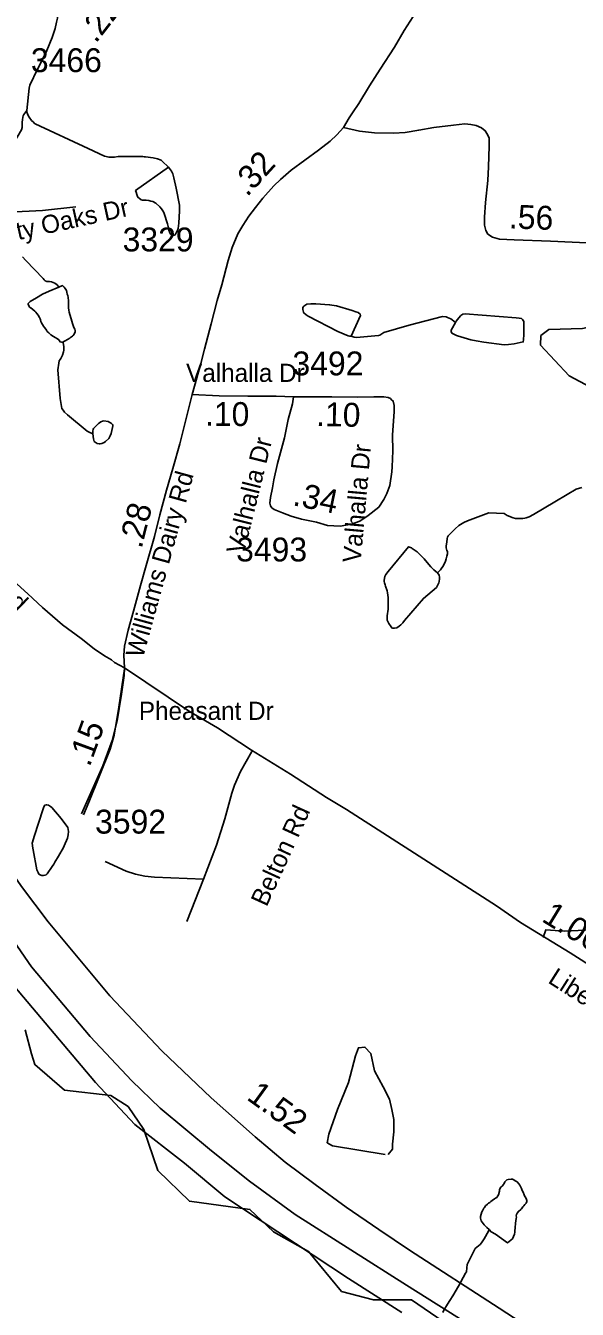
# Model space of a CAD drawing. Extents: x 1662474 to 1856135, y 779280 to 917889.
# Drawn here: x 1782229 to 1785120, y 810871 to 817590 of the extents above; entities that cross this region are included whole.
import ezdxf

# ---------------------------------------------------------------- set-up
doc = ezdxf.new("R2010")
doc.units = 0
for name, color, linetype in [('Exist Boundary Political City Limit New', 7, 'Continuous'), ('Exist Hydrographic Misc Water Feature', 7, 'Continuous'), ('Exist Hydrographic Pond Under 1500 Sq Ft', 7, 'Continuous'), ('Exist Road Non-System Type 51', 7, 'Continuous'), ('Exist Road Non-System Type 51 Label', 7, 'Continuous'), ('Exist Road Primary US Divided Attributed', 7, 'Continuous'), ('Exist Road Primary US Mileage Hundredths English Label', 7, 'Continuous'), ('Exist Road Secondary Mileage Hundredths English Label', 7, 'Continuous'), ('Exist Road Secondary Mileage Tenths English Label', 7, 'Continuous'), ('Exist Road Secondary Type 51 Attributed', 7, 'Continuous'), ('Exist Road Secondary Type 51 Label', 7, 'Continuous'), ('Exist Road Secondary Type 51 Number Label', 7, 'Continuous'), ('Map Preparation Boundary City Limit Buffer Line', 7, 'Continuous')]:
    doc.layers.add(name, color=color, linetype=linetype)

msp = doc.modelspace()

# ---------------------------------------------------------------- linework, layer by layer
at = {"layer": 'Exist Boundary Political City Limit New'}
msp.add_lwpolyline([(1784200.5, 810855.2), (1783920.6, 811032.1), (1783272.4, 811459.6), (1783061.2, 811636.5), (1782801, 811837.9), (1782594.8, 812059.1), (1782143, 812594.7)], dxfattribs=at)
at = {"layer": 'Exist Hydrographic Misc Water Feature'}
for points in [[(1782236, 817147), (1782246.9, 817262.9), (1782251, 817278.9), (1782291.6, 817362.6), (1782322.1, 817424.4), (1782340.4, 817460.3), (1782368.9, 817528.1), (1782383.2, 817576), (1782391.2, 817608), (1782395.5, 817630), (1782397.6, 817653.9), (1782397.8, 817667.9)], [(1782085.3, 816751.9), (1782110.1, 816861.7), (1782163, 816975.4), (1782185.2, 817007.3), (1782207.5, 817045.1), (1782211.6, 817057.1), (1782211.6, 817085.1), (1782211.8, 817097.1), (1782213.9, 817111.1), (1782215.9, 817119.1), (1782220, 817125.1), (1782236, 817147)], [(1782978.1, 816849.7), (1782944.5, 816881.9), (1782938.5, 816886), (1782920.5, 816894.1), (1782896.5, 816898.3), (1782856.5, 816904.6), (1782850.6, 816904.6), (1782842.6, 816904.7), (1782814.5, 816904.9), (1782738.6, 816905.4), (1782726.5, 816905.5), (1782714.6, 816905.6), (1782694.5, 816901.7), (1782666.6, 816901.9), (1782642.6, 816908.1), (1782556.7, 816946.7), (1782279.7, 817076.6), (1782273.7, 817080.6), (1782269.6, 817084.7), (1782259.8, 817094.8), (1782247.9, 817110.8), (1782242, 817120.9), (1782238.1, 817129), (1782236, 817137), (1782236, 817147)], [(1782403.8, 816221.6), (1782393.7, 816233.6), (1782381.8, 816241.8), (1782374, 816245.8), (1782364, 816249.9), (1782353.9, 816251.9), (1782340, 816252), (1782332, 816254.1), (1782325.8, 816260.1), (1782320.1, 816266.1), (1782230.7, 816360.8), (1782212.8, 816380.9)], [(1783934.3, 815964.9), (1783950.3, 815960.7), (1783962.1, 815958.7), (1784078.2, 815967.9), (1784084.4, 815969.8), (1784106.5, 815983.7), (1784238.8, 816022.8), (1784413.1, 816067.6), (1784433.2, 816065.5), (1784439.1, 816063.4), (1784457.1, 816055.3), (1784463.1, 816051.2), (1784480.9, 816037.1)], [(1782580.5, 815454.1), (1782562.5, 815462.3), (1782550.6, 815468.3), (1782449.1, 815553.1), (1782433.1, 815567.2), (1782425.1, 815577.3), (1782419.3, 815587.3), (1782415.4, 815607.4), (1782409.7, 815639.4), (1782398.6, 815789.5), (1782402.9, 815823.5), (1782405, 815835.5), (1782409.1, 815843.4), (1782413, 815847.4), (1782415.2, 815851.4), (1782421.4, 815865.4), (1782427.3, 815883.3), (1782429.4, 815891.3), (1782429.6, 815901.3), (1782429.6, 815911.3), (1782425.7, 815929.4), (1782423.6, 815933.4)], [(1784387.8, 814725.4), (1784402, 814741.3), (1784418, 814765.2), (1784428.2, 814787.2), (1784432.3, 814799.1), (1784436.4, 814813.1), (1784438.5, 814825.1), (1784438.5, 814837.1), (1784436.6, 814843.1), (1784432.7, 814857.2), (1784432.7, 814867.2), (1784435, 814887.1), (1784437, 814905.1), (1784439.1, 814913.1), (1784443, 814919.1), (1784455.1, 814933), (1784479.5, 814956.8), (1784499.6, 814974.7), (1784525.6, 814990.5), (1784543.7, 814998.4), (1784655.8, 815039.7), (1784736, 815037.1), (1784752, 815027), (1784783.8, 815014.7), (1784795.9, 815010.7), (1784817.8, 815010.5), (1784833.8, 815010.4), (1784843.9, 815012.3), (1784851.9, 815014.3), (1784867.9, 815020.2), (1784890, 815032.1), (1785002.4, 815097.3), (1785066.8, 815136.8), (1785112.9, 815164.5), (1785143, 815172.3)], [(1782227.4, 812333.6), (1782259.4, 812208.2), (1782276.4, 812152.1), (1782433.5, 812017.6), (1782675.4, 811989.6), (1782766.5, 811932), (1782848.5, 811812.2), (1782922.3, 811597.3), (1783087.4, 811436.4), (1783404.4, 811393.9), (1783528.5, 811276.5), (1783711.4, 811174.3), (1783884.4, 810964), (1784051.3, 810921.2), (1784251.5, 810920.4), (1784450.4, 810785)], [(1784657.9, 811288.7), (1784654, 811280.8), (1784631.6, 811240.9), (1784617.5, 811219.1), (1784611.3, 811211.1), (1784585.1, 811189.2), (1784542.6, 811105.6), (1784540.6, 811087.5), (1784538.3, 811067.5), (1784534.2, 811059.5), (1784497.7, 810991.8), (1784467.4, 810942), (1784451.2, 810918.1), (1784439.1, 810898.1), (1784420.8, 810866.3), (1784414.7, 810854.3)]]:
    msp.add_lwpolyline(points, dxfattribs=at)
at = {"layer": 'Exist Hydrographic Pond Under 1500 Sq Ft'}
for points in [[(1782978.1, 816849.7), (1782805.2, 816726.9), (1782807.3, 816718.9), (1782811.2, 816706.9), (1782815.1, 816696.8), (1782819, 816690.8), (1782823.1, 816686.8), (1782835, 816678.7), (1782840.9, 816676.6), (1782861, 816676.5), (1782875, 816674.4), (1782885, 816672.3), (1782894.9, 816670.3), (1782910.8, 816662.1), (1782932.8, 816642), (1782940.6, 816631.9), (1782950.6, 816615.9), (1782954.5, 816607.8), (1782972.2, 816553.7), (1782976.1, 816539.6), (1782978.1, 816531.6), (1782979.9, 816519.7), (1782983.8, 816505.6), (1782987.7, 816499.6), (1782991.6, 816495.6), (1782995.7, 816493.5), (1783001.7, 816491.5), (1783011.7, 816495.4), (1783017.9, 816505.4), (1783023.8, 816515.3), (1783028.1, 816529.3), (1783032.2, 816557.2), (1783034.7, 816621.3), (1783034.9, 816639.2), (1783034.9, 816651.3), (1783017.5, 816739.4), (1783005.8, 816793.5), (1783003.9, 816801.5), (1782999.8, 816815.6), (1782994.1, 816829.6), (1782978.1, 816849.7)], [(1782423.6, 815933.4), (1782417.7, 815933.4), (1782409.7, 815935.4), (1782403.8, 815945.5), (1782395.8, 815951.6), (1782383.9, 815957.6), (1782375.9, 815963.7), (1782361.9, 815971.8), (1782350, 815981.9), (1782342, 815989.9), (1782338.1, 815995.9), (1782334.2, 816002), (1782328.1, 816010), (1782322.3, 816018), (1782312.5, 816034.2), (1782308.4, 816042.2), (1782306.6, 816050.2), (1782304.5, 816056.2), (1782302.5, 816062.2), (1782294.7, 816074.3), (1782286.9, 816084.4), (1782282.8, 816090.4), (1782276.8, 816096.4), (1782267, 816104.5), (1782256.9, 816112.6), (1782252.8, 816112.6), (1782248.9, 816116.6), (1782247.1, 816122.6), (1782243, 816130.7), (1782243, 816136.7), (1782247.1, 816140.6), (1782253.2, 816146.6), (1782285.2, 816166.3), (1782317.4, 816184.1), (1782351.5, 816199.9), (1782403.8, 816221.6)], [(1782403.8, 816221.6), (1782421.8, 816229.5), (1782427.7, 816225.4), (1782431.6, 816221.4), (1782435.7, 816215.4), (1782443.5, 816203.3), (1782445.6, 816195.3), (1782447.4, 816185.3), (1782449.5, 816177.3), (1782451.5, 816167.2), (1782453.2, 816149.2), (1782453.2, 816143.2), (1782453, 816133.2), (1782453, 816113.2), (1782455, 816101.2), (1782456.9, 816091.2), (1782470.6, 816043.1), (1782474.5, 816031), (1782480.2, 816015), (1782484.1, 816006.9), (1782486.2, 816000.9), (1782488.2, 815994.9), (1782488.2, 815990.9), (1782488, 815986.9), (1782484.1, 815974.9), (1782478, 815969), (1782473.9, 815965), (1782470, 815961), (1782465.9, 815959), (1782459.9, 815955.1), (1782435.7, 815941.3), (1782429.8, 815937.3), (1782423.6, 815933.4)], [(1783934.3, 815964.9), (1783926.3, 815964.9), (1783918.3, 815966.9), (1783864.3, 815989.4), (1783708.9, 816070.4), (1783699.1, 816076.6), (1783687, 816086.6), (1783685.1, 816090.6), (1783681.2, 816104.7), (1783681.2, 816112.7), (1783683.3, 816118.6), (1783687.4, 816122.6), (1783701.5, 816132.6), (1783723.5, 816134.4), (1783733.5, 816134.3), (1783749.5, 816134.2), (1783821.5, 816129.7), (1783857.4, 816123.4), (1783939.2, 816098.9), (1783959.3, 816092.7), (1783971.2, 816088.6), (1783981, 816080.6), (1783983.1, 816072.6), (1783934.3, 815964.9)], [(1784480.9, 816037.1), (1784485, 816043.1), (1784499, 816061), (1784509.2, 816072.9), (1784519.3, 816080.8), (1784531.2, 816082.7), (1784799.2, 816060.9), (1784815.2, 816058.7), (1784827.1, 816056.7), (1784833, 816052.6)], [(1784833, 816052.6), (1784839.2, 816042.6), (1784838.5, 815974.6), (1784838.3, 815946.6), (1784836.3, 815934.6), (1784788.1, 815924.9), (1784758.2, 815921.1), (1784736.2, 815919.3), (1784630.2, 815934), (1784590.2, 815940.3), (1784562.3, 815946.5), (1784492.4, 815967), (1784486.5, 815969.1), (1784482.4, 815971.1), (1784462.5, 815981.2), (1784458.6, 815989.2), (1784458.8, 815997.2), (1784480.9, 816037.1)], [(1785299.1, 815843.6), (1785218.5, 815682.9), (1785076.4, 815757.9), (1784927.5, 815918.5), (1784928.4, 815967.8), (1784970.4, 815999.7), (1785146.3, 816004.9), (1785227, 816021.9), (1785375.6, 816034.7), (1785341.6, 815932.8), (1785299.1, 815843.6)], [(1782580.5, 815454.1), (1782584.2, 815428.1), (1782588.1, 815414.1), (1782604.1, 815404), (1782614.1, 815401.9), (1782620.1, 815401.9), (1782628.1, 815403.8), (1782640, 815407.7), (1782648.2, 815413.7), (1782664.4, 815429.5), (1782670.3, 815439.5), (1782672.4, 815443.5), (1782676.5, 815455.5), (1782684.7, 815487.4), (1782686.7, 815495.4), (1782686.7, 815499.4), (1782684.9, 815503.4), (1782676.9, 815509.5), (1782670.7, 815513.6), (1782660.9, 815517.6), (1782638.9, 815521.8), (1782630.9, 815519.8), (1782623, 815515.9), (1782616.8, 815511.9), (1782610.9, 815507.9), (1782604.7, 815502), (1782584.6, 815482.1), (1782582.6, 815476.1), (1782580.5, 815470.1), (1782580.5, 815454.1)], [(1784387.8, 814725.4), (1784377.8, 814733.5), (1784367.9, 814741.6), (1784352, 814757.7), (1784332.3, 814779.8), (1784316.3, 814799.9), (1784292.5, 814824.1), (1784280.6, 814836.2), (1784254.6, 814854.4), (1784250.7, 814856.4), (1784234.7, 814862.5), (1784127.8, 814733.2), (1784115.7, 814717.3), (1784111.6, 814707.4), (1784107.5, 814687.4), (1784107.5, 814681.4), (1784109.4, 814673.4), (1784113.3, 814663.3), (1784115.1, 814657.3), (1784123.1, 814631.2), (1784125, 814621.2), (1784128.9, 814597.2), (1784128.6, 814555.1), (1784128.4, 814535.2), (1784124.1, 814501.2), (1784123.9, 814479.2), (1784129.9, 814465.2), (1784131.7, 814461.1), (1784143.6, 814443.1), (1784147.7, 814439), (1784153.7, 814437), (1784161.7, 814436.9), (1784173.8, 814438.8), (1784185.9, 814446.8), (1784195.7, 814454.7), (1784206, 814464.6), (1784214, 814476.5), (1784312.8, 814591.9), (1784381.3, 814649.4), (1784387.2, 814659.4), (1784393.4, 814673.4), (1784395.4, 814681.4), (1784397.5, 814695.4), (1784397.7, 814703.4), (1784395.6, 814713.3), (1784387.8, 814725.4)], [(1782336.9, 813511.4), (1782328.9, 813509.4), (1782324.8, 813501.4), (1782318.7, 813485.5), (1782275.6, 813351.8), (1782263.5, 813311.8), (1782267.4, 813285.8), (1782269.2, 813275.8), (1782288.5, 813171.6), (1782294.5, 813157.6), (1782298.4, 813149.6), (1782308.2, 813143.5), (1782314.3, 813141.4), (1782322.3, 813141.4), (1782330.3, 813143.3), (1782336.3, 813145.3), (1782342.4, 813151.3), (1782368.7, 813189.1), (1782376.7, 813201), (1782382.8, 813211), (1782401.1, 813242.9), (1782427.3, 813288.7), (1782431.4, 813296.7), (1782447.6, 813336.6), (1782451.7, 813354.5), (1782454, 813372.6), (1782450.1, 813392.6), (1782446, 813398.6), (1782434.1, 813414.7), (1782414.4, 813440.8), (1782366.8, 813497.2), (1782358.8, 813503.2), (1782348.8, 813509.3), (1782340.8, 813511.4), (1782336.9, 813511.4)], [(1784113.5, 811682.1), (1783836.2, 811727.7), (1783809.6, 811742.8), (1783817.2, 811788.4), (1783862.8, 811917.5), (1783919.8, 812057.9), (1783957.7, 812198.4), (1783972.9, 812240.1), (1784007.1, 812243.9), (1784037.5, 812209.8), (1784056.5, 812118.7), (1784102.1, 812035.1), (1784136.2, 811970.6), (1784147.6, 811917.5), (1784159, 811864.3), (1784159, 811799.8), (1784151.4, 811735.3), (1784151.4, 811708.7), (1784128.6, 811682.1)], [(1784657.9, 811288.7), (1784667.7, 811276.7), (1784691.7, 811264.5), (1784753.4, 811220), (1784779.5, 811239.9), (1784789.7, 811263.9), (1784791.8, 811275.8), (1784794, 811303.8), (1784796.1, 811315.8), (1784796.1, 811321.8), (1784798.3, 811345.8), (1784800.4, 811353.8), (1784798.3, 811359.8), (1784800.6, 811367.8), (1784804.5, 811373.7), (1784810.7, 811383.7), (1784822.8, 811393.6), (1784826.6, 811397.6), (1784830.7, 811401.6), (1784834.8, 811407.5), (1784838.7, 811413.5), (1784844.9, 811419.5), (1784850.8, 811427.4), (1784854.9, 811435.4), (1784855.1, 811441.4), (1784853.1, 811445.4), (1784849, 811455.4), (1784843.3, 811465.5), (1784839.4, 811475.5), (1784837.3, 811479.5), (1784829.5, 811497.6), (1784827.5, 811503.6), (1784825.4, 811507.6), (1784819.5, 811517.7), (1784817.6, 811521.7), (1784813.7, 811527.7), (1784803.7, 811537.8), (1784797.7, 811541.9), (1784783.8, 811549.9), (1784779.9, 811551.9), (1784773.7, 811552), (1784757.7, 811550.1), (1784749.8, 811548.2), (1784743.6, 811542.2), (1784739.7, 811538.2), (1784735.6, 811530.2), (1784731.5, 811522.3), (1784727.6, 811518.3), (1784719.4, 811510.4), (1784711.4, 811498.4), (1784711.4, 811494.4), (1784711.2, 811490.4), (1784707.1, 811470.4), (1784703.2, 811464.5), (1784697.1, 811456.5), (1784691.1, 811452.6), (1784685, 811448.6), (1784672.9, 811440.7), (1784666.9, 811434.7), (1784661, 811430.7), (1784655, 811426.8), (1784648.9, 811420.9), (1784638.8, 811412.9), (1784632.7, 811404.9), (1784630.6, 811400.9), (1784626.7, 811393), (1784622.6, 811387), (1784618.5, 811381), (1784612.4, 811357.1), (1784612.4, 811349.1), (1784614.2, 811341.1), (1784616.3, 811335.1), (1784620.2, 811327.1), (1784632.1, 811312.9), (1784646, 811298.9), (1784657.9, 811288.7)]]:
    msp.add_lwpolyline(points, dxfattribs=at)
at = {"layer": 'Exist Road Non-System Type 51'}
msp.add_line((1783160.9, 813123.1), (1783072.9, 812900.5), dxfattribs=at)
for points in [[(1781499.4, 816401.2), (1781558, 816420.7), (1781646.9, 816435.6), (1781723.4, 816458.2), (1781848.8, 816506.2), (1781899.4, 816536.4), (1781943, 816556.9), (1782002.1, 816581), (1782079.2, 816602.2), (1782141.6, 816613.9), (1782317.2, 816622.5), (1782492.1, 816642.2)], [(1782746.6, 814223), (1782717.9, 814023.9), (1782693.1, 813875.9), (1782672.1, 813803.9), (1782560.9, 813525.4), (1782531.8, 813458.8)], [(1783413.6, 813791.2), (1783354.9, 813686), (1783323.6, 813615.4), (1783308.9, 813572.4), (1783272.9, 813439.1), (1783228.6, 813299.9), (1783160.9, 813123.1)], [(1782646.1, 813216), (1782755.6, 813164.2), (1782803.9, 813148.8), (1782853.8, 813137.8), (1782904.4, 813132.5), (1783160.9, 813123.1)], [(1784940.9, 812817.9), (1784955, 812858), (1785052.9, 812851.4), (1785479.4, 812871.6), (1785667.6, 812868.2), (1786056.4, 812811.2), (1786193.9, 812786.1)]]:
    msp.add_lwpolyline(points, dxfattribs=at)
at = {"layer": 'Exist Road Primary US Divided Attributed'}
for points in [[(1787365.1, 809161.2), (1786673.4, 809608.3), (1785211.7, 810550.9), (1784710.2, 810877.2), (1784240.5, 811180.8), (1784079.6, 811289.5), (1783908.9, 811405.8), (1783746.6, 811525.1), (1783589.5, 811641.5), (1783430.9, 811774.4), (1783201.3, 811978.3), (1782943.1, 812224.3), (1782671, 812512.8), (1782347.9, 812899.2), (1782206.6, 813083.8), (1781962.7, 813438.2), (1781605.6, 813997.5), (1781429.6, 814278.2)], [(1781296.7, 814190.8), (1781424.9, 813994.6), (1781645.7, 813640), (1781889.5, 813213.8), (1782073.1, 812933.4), (1782259.5, 812664), (1782567.4, 812299.4), (1782785, 812067.5), (1782934, 811923.7), (1783202.8, 811700.4), (1783402.2, 811541.8), (1783641.6, 811368.1), (1784223.9, 810998), (1785523.3, 810181.6), (1786326.4, 809673.3), (1786803.7, 809369.7), (1787299.1, 809057.1)]]:
    msp.add_lwpolyline(points, dxfattribs=at)
at = {"layer": 'Exist Road Secondary Type 51 Attributed'}
for points in [[(1785003.7, 818723.1), (1784922.6, 818608.8), (1784856.5, 818508), (1784798.6, 818421.3), (1784732.8, 818330.4), (1784726.4, 818322.6), (1784687.3, 818257.4), (1784627.5, 818172.3), (1784580.1, 818103.4), (1784548.9, 818052.2), (1784512.1, 818002.7), (1784439.7, 817896.2), (1784357.2, 817777.7), (1784274.8, 817663.6), (1784213, 817564.7), (1784161, 817477.8), (1784086.8, 817363.1), (1784030.9, 817276.3), (1783975.1, 817183.2), (1783942, 817134), (1783923.4, 817108.5), (1783895.2, 817058.1)], [(1783895.2, 817058.1), (1783977.7, 817038.5), (1784056.6, 817030.2), (1784157.2, 817028), (1784217.3, 817031.6), (1784288.9, 817043.9), (1784367.8, 817057.2), (1784470.2, 817069.9), (1784530.1, 817075.8), (1784561.6, 817072.2), (1784589.4, 817067.2), (1784616.8, 817054.9), (1784636.8, 817040.7), (1784649.2, 817020.7), (1784656.9, 817002), (1784658.3, 816959.6), (1784654.4, 816851.4), (1784650.9, 816779.5), (1784638.4, 816665.5), (1784633.9, 816587.5), (1784633.4, 816546), (1784640.3, 816518.2), (1784651.2, 816499.5), (1784675.4, 816483.5), (1784711.4, 816473), (1784788.9, 816469.9), (1784979.3, 816461.6), (1785205.4, 816452.5)], [(1783895.2, 817058.1), (1783860.1, 817019.3), (1783825, 816986.5), (1783763.9, 816939.1), (1783620.5, 816833.3), (1783563.9, 816784.5), (1783528.6, 816751.2), (1783471.1, 816687.8), (1783433.3, 816638.6), (1783399.3, 816593), (1783367.4, 816545.1), (1783340.9, 816500), (1783311.6, 816428.8), (1783290.6, 816361.8), (1783256.8, 816233.7), (1783233.1, 816151.1), (1783201.3, 816030.5), (1783166.1, 815896.2), (1783147.6, 815821.9), (1783101.6, 815659.1)], [(1783101.6, 815659.1), (1783069, 815527.1), (1783036.2, 815401.8), (1782999.8, 815272.5), (1782967.3, 815159), (1782932.8, 815029.7), (1782904.2, 814916.4), (1782861.1, 814765), (1782831.1, 814659.6), (1782794.5, 814526.4), (1782766.3, 814426.9), (1782746.5, 814343.2), (1782743, 814295.8), (1782746.7, 814228.4)], [(1783101.6, 815659.1), (1783242.9, 815652.7), (1783393.4, 815651.8), (1783541.1, 815651.8), (1783632.3, 815646.8)], [(1783935.8, 814981.1), (1783876.7, 814970.6), (1783810.2, 814974.3), (1783753.6, 814990.7), (1783674.4, 815006.7), (1783621, 815023.5), (1783575.6, 815039.9), (1783530.4, 815058.6), (1783519.5, 815066.4), (1783511.3, 815077.8), (1783509, 815090.1), (1783511.3, 815120.2), (1783521.9, 815171.6), (1783528.7, 815213.5), (1783548.5, 815299.4), (1783584.9, 815432.1), (1783605, 815528.3), (1783626.7, 815610), (1783632.3, 815646.8)], [(1783632.3, 815646.8), (1783834.1, 815646.8), (1783968.8, 815646.4), (1784053.9, 815648.2), (1784106.3, 815647.3), (1784128.9, 815644.5), (1784140.1, 815638.2), (1784146.6, 815631.4)], [(1784146.6, 815631.4), (1784155.1, 815624.9), (1784160.1, 815602.1), (1784160.4, 815570.7), (1784151.2, 815446.6), (1784152.4, 815365.5), (1784149.6, 815281.6), (1784147.9, 815255), (1784137.1, 815183.6), (1784121.6, 815140.7), (1784105.2, 815109.7), (1784079.9, 815070.5), (1784023.3, 815026.7), (1783980, 814997.5), (1783935.8, 814981.1)], [(1782746.7, 814228.4), (1782694.8, 814256.3), (1782679.3, 814271.5), (1782641.4, 814291.2), (1782588.3, 814328.4), (1782519.2, 814382), (1782422.8, 814453.9), (1782316.7, 814544), (1782240, 814615.5), (1782164.9, 814684), (1782087.2, 814758.2), (1782010.7, 814844.3), (1781949.4, 814920.8), (1781891.2, 814994.5), (1781841, 815066.2), (1781772.5, 815168.1), (1781658.8, 815328.5)], [(1782746.7, 814228.4), (1782744.8, 814189.1), (1782731.7, 814091.8), (1782709.3, 813951.5), (1782683, 813848.6), (1782634.3, 813715.7), (1782522, 813465)], [(1787197.2, 811379.8), (1786967.7, 811532.7), (1786589.3, 811770.4), (1786408, 811893.6), (1786173, 812036.6), (1785819.6, 812267.6), (1785082.8, 812736.9), (1784821.9, 812896.2), (1784695.6, 812983.1), (1783909.7, 813487.2), (1783804.9, 813549.4), (1783617.2, 813672.4), (1783413.3, 813797.4), (1783234.5, 813915.4), (1783087.8, 814001.1), (1782746.7, 814228.4)]]:
    msp.add_lwpolyline(points, dxfattribs=at)
at = {"layer": 'Map Preparation Boundary City Limit Buffer Line'}
msp.add_lwpolyline([(1784200.5, 810855.2), (1783920.6, 811032.1), (1783272.4, 811459.6), (1783061.2, 811636.5), (1782801, 811837.9), (1782594.8, 812059.1), (1782143, 812594.7)], dxfattribs=at)

# ---------------------------------------------------------------- texts
at = {"layer": 'Exist Road Non-System Type 51 Label'}
for s, rotation, p in [('Liberty Oaks Dr', 12.40901, (1781914.6, 816406.7)), ('Belton Rd', 65.53353, (1783491.5, 812973.9))]:
    msp.add_text(s, height=95, rotation=rotation, dxfattribs=at).set_placement(p)
at = {"layer": 'Exist Road Primary US Mileage Hundredths English Label'}
msp.add_text('1.52', height=125, rotation=324.03716, dxfattribs=at).set_placement((1783381.8, 811972.6))
at = {"layer": 'Exist Road Secondary Mileage Hundredths English Label'}
for s, rotation, p in [('.22', 52.14098, (1782596.7, 817494.2)), ('.32', 47.80848, (1783389.5, 816690.8)), ('.34', 348.5797, (1783624, 815080.6)), ('.15', 69.86977, (1782564.3, 813706.3)), ('1.00', 328.5932, (1784927.3, 812905.1))]:
    msp.add_text(s, height=125, rotation=rotation, dxfattribs=at).set_placement(p)
at = {"layer": 'Exist Road Secondary Mileage Tenths English Label'}
for s, rotation, p in [('.56', 357.83547, (1784759.3, 816529.6)), ('.10', 359.64232, (1783168.4, 815495.9)), ('.10', 358.82638, (1783749.9, 815494.9)), ('.28', 75.83188, (1782836.4, 814848.8))]:
    msp.add_text(s, height=125, rotation=rotation, dxfattribs=at).set_placement(p)
at = {"layer": 'Exist Road Secondary Type 51 Label'}
for s, p in [('Valhalla Dr', (1783069.8, 815725.7)), ('Pheasant Dr', (1782822.3, 813956.5))]:
    msp.add_text(s, height=95, dxfattribs=at).set_placement(p)
for s, rotation, p in [('Valhalla Dr', 76.06732, (1783371.7, 814818.4)), ('Valhalla Dr', 84.93536, (1783984.3, 814776)), ('Williams Dairy Rd', 74.5243, (1782843.4, 814275.9)), ('Liberty Rd', 316.01369, (1781767.9, 814917.1)), ('Liberty Rd', 327.58899, (1784960.4, 812583.6))]:
    msp.add_text(s, height=95, rotation=rotation, dxfattribs=at).set_placement(p)
at = {"layer": 'Exist Road Secondary Type 51 Number Label'}
for s, p in [('3466', (1782256.5, 817347.1)), ('3329', (1782737.1, 816408.8)), ('3492', (1783627.1, 815759.8)), ('3493', (1783331.9, 814785.8)), ('3592', (1782592.9, 813361.3))]:
    msp.add_text(s, height=125, dxfattribs=at).set_placement(p)

doc.saveas('drawing.dxf')
